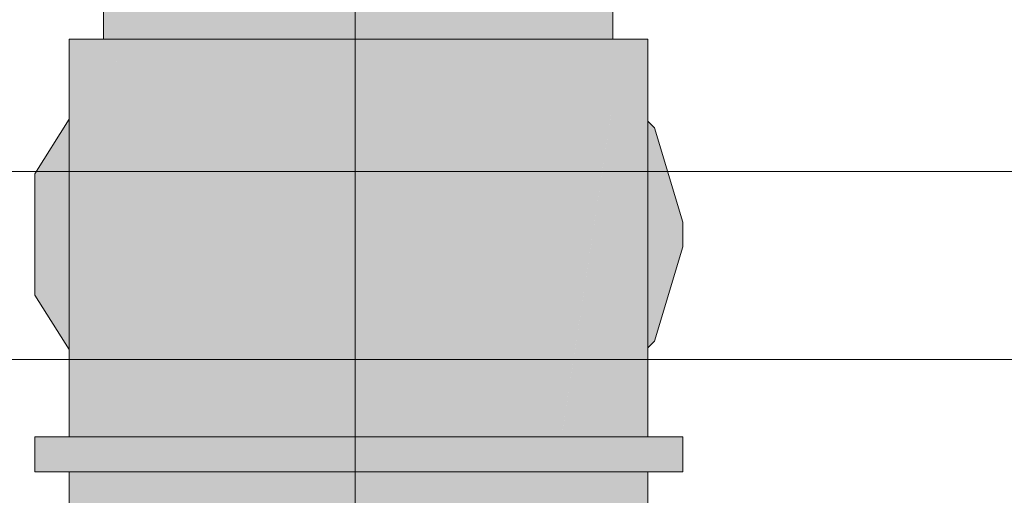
# Model space of a CAD drawing. Header units: millimetres. Extents: x 321 to 585, y -277 to 9.
# Tile 277 of 656: x 478.98 to 479.317, y -193.398 to -193.236. Entities that reach past the tile are written whole.
import ezdxf

# ---------------------------------------------------------------- set-up
doc = ezdxf.new("R2010")
doc.units = ezdxf.units.MM
doc.header["$MEASUREMENT"] = 0
for name, color, linetype, lineweight in [('IFC-Elemento construtivo genérico-Contorno', 253, 'Continuous', 5), ('Nível 1', 7, 'Continuous', 0), ('TQ-Aparelho sanitário', 9, 'Continuous', 18), ('TQ-Conexões', 9, 'Continuous', 18)]:
    doc.layers.add(name, color=color, linetype=linetype, lineweight=lineweight)

msp = doc.modelspace()

# ---------------------------------------------------------------- hatches: boundary and pattern name
at = {"layer": 'TQ-Aparelho sanitário', "linetype": 'Continuous'}
for points in [[(479.16934, -193.03798), (479.16147, -193.02621), (479.15739, -193.0201), (479.15549, -193.01893), (479.15552, -193.01897), (479.15634, -193.0201), (479.15552, -193.01897), (479.15549, -193.01893), (479.15739, -193.0201), (479.15536, -193.01874), (479.14695, -193.01313), (479.14373, -193.01097), (479.13035, -193.00325), (479.12686, -193.00124), (479.13015, -193.00318), (479.12684, -193.00123), (479.12983, -193.00308), (479.1488, -193.01479), (479.12983, -193.00308), (479.12873, -193.00272), (479.12983, -193.00308), (479.12652, -193.00104), (479.12593, -193.00104), (479.12869, -193.00271), (479.14914, -193.0151), (479.12869, -193.00271), (479.12593, -193.00104), (479.12784, -193.00243), (479.12593, -193.00104), (479.11868, -192.99946), (479.10792, -192.99711), (479.09961, -192.9953), (479.09516, -192.99434), (479.09873, -192.9954), (479.10264, -192.99656), (479.12008, -192.99991), (479.12354, -193.00104), (479.12008, -192.99991), (479.10264, -192.99656), (479.09873, -192.9954), (479.09516, -192.99434), (479.09708, -192.99557), (479.09516, -192.99434), (479.09107, -192.99534), (479.09231, -192.99547), (479.09445, -192.9957), (479.09516, -192.99577), (479.09783, -192.99605), (479.1177, -193.00104), (479.09783, -192.99605), (479.09516, -192.99577), (479.09445, -192.9957), (479.09471, -192.99582), (479.09445, -192.9957), (479.09231, -192.99547), (479.09437, -192.99586), (479.10557, -193.00104), (479.09437, -192.99586), (479.09231, -192.99547), (479.09107, -192.99534), (479.09026, -192.99629), (479.09224, -192.99608), (479.09026, -192.99629), (479.09164, -193.00104), (479.09026, -192.99629), (479.09107, -192.99534), (479.09516, -192.99434), (479.09096, -192.99533), (479.08495, -192.99685), (479.08855, -192.99647), (479.08495, -192.99685), (479.07832, -193.00104), (479.08495, -192.99685), (479.09096, -192.99533), (479.09516, -192.99434), (479.09066, -192.9953), (479.09516, -192.99434), (479.09051, -192.99528), (479.08053, -192.99731), (479.0817, -192.99719), (479.08192, -192.99717), (479.08365, -192.99698), (479.08419, -192.99693), (479.08474, -192.99687), (479.08419, -192.99693), (479.08365, -192.99698), (479.08192, -192.99717), (479.0817, -192.99719), (479.08053, -192.99731), (479.07251, -192.99918), (479.06679, -193.00104), (479.06792, -193.00104), (479.06679, -193.00104), (479.06231, -193.00249), (479.06679, -193.00104), (479.07251, -192.99918), (479.08053, -192.99731), (479.07443, -192.99855), (479.06381, -193.00104), (479.06046, -193.00297), (479.0603, -193.00315), (479.06046, -193.00297), (479.06381, -193.00104), (479.07443, -192.99855), (479.06468, -193.00054), (479.06223, -193.00104), (479.05808, -193.00387), (479.05998, -193.00325), (479.05808, -193.00387), (479.05351, -193.00699), (479.03982, -193.01633), (479.0343, -193.0201), (479.03564, -193.0201), (479.04482, -193.0201), (479.03564, -193.0201), (479.0343, -193.0201), (479.03406, -193.02152), (479.0343, -193.0201), (479.03239, -193.02302), (479.03246, -193.02296), (479.03239, -193.02302), (479.01657, -193.04723), (479.01564, -193.04865), (479.01594, -193.04865), (479.01564, -193.04865), (479.01574, -193.04908), (479.02939, -193.04865), (479.01574, -193.04908), (479.01564, -193.04865), (479.01541, -193.04984), (479.00909, -193.08232), (479.00909, -193.09137), (479.00909, -193.13027), (479.00909, -193.14786), (479.00909, -193.15024), (479.00909, -193.15224), (479.0098, -193.15122), (479.00959, -193.13097), (479.00918, -193.09184), (479.00959, -193.13097), (479.0098, -193.15122), (479.00909, -193.15224), (479.00909, -193.15834), (479.01197, -193.16146), (479.01024, -193.15328), (479.01197, -193.16146), (479.01329, -193.15603), (479.01206, -193.13436), (479.00979, -193.09469), (479.01206, -193.13436), (479.01468, -193.13797), (479.01081, -193.09949), (479.01395, -193.11423), (479.01081, -193.09949), (479.01468, -193.13797), (479.01833, -193.14299), (479.01885, -193.13731), (479.01833, -193.14299), (479.01468, -193.13797), (479.01206, -193.13436), (479.01329, -193.15603), (479.01197, -193.16146), (479.00909, -193.15834), (479.00909, -193.20432), (479.00909, -193.24232), (479.01154, -193.21589), (479.01334, -193.1679), (479.01154, -193.21589), (479.00909, -193.24232), (479.01716, -193.24232), (479.0152, -193.17662), (479.01716, -193.24232), (479.01569, -193.17894), (479.01708, -193.18549), (479.01555, -193.17285), (479.01708, -193.18549), (479.01569, -193.17894), (479.01716, -193.24232), (479.02397, -193.24232), (479.02044, -193.2013), (479.01858, -193.17965), (479.01668, -193.16069), (479.01682, -193.1592), (479.01668, -193.16069), (479.01858, -193.17965), (479.01698, -193.16111), (479.01735, -193.16161), (479.01698, -193.16111), (479.01858, -193.17965), (479.02044, -193.2013), (479.02397, -193.21791), (479.02397, -193.19176), (479.02397, -193.17072), (479.02397, -193.19176), (479.02397, -193.21791), (479.02044, -193.2013), (479.02397, -193.24232), (479.02627, -193.22876), (479.02397, -193.24232), (479.02915, -193.24232), (479.03019, -193.20573), (479.02678, -193.17459), (479.02497, -193.1721), (479.02549, -193.16851), (479.02397, -193.16564), (479.02549, -193.16851), (479.02509, -193.16665), (479.02397, -193.16137), (479.02078, -193.14636), (479.02397, -193.16137), (479.02509, -193.16665), (479.02549, -193.16851), (479.03527, -193.17582), (479.02397, -193.15075), (479.03527, -193.17582), (479.03389, -193.16441), (479.02397, -193.08232), (479.03389, -193.16441), (479.03527, -193.17582), (479.03658, -193.16811), (479.03527, -193.17582), (479.02549, -193.16851), (479.02497, -193.1721), (479.02678, -193.17459), (479.03019, -193.20573), (479.03162, -193.19733), (479.03383, -193.18429), (479.03162, -193.19733), (479.03019, -193.20573), (479.03633, -193.21952), (479.03019, -193.20573), (479.02915, -193.24232), (479.04118, -193.24232), (479.04649, -193.24232), (479.03757, -193.18944), (479.039, -193.1914), (479.05117, -193.20815), (479.05117, -193.19012), (479.05117, -193.18817), (479.05117, -193.08232), (479.05452, -193.04865), (479.06405, -193.0201), (479.05452, -193.04865), (479.05117, -193.08232), (479.05117, -193.18817), (479.05117, -193.19012), (479.05526, -193.19381), (479.05117, -193.19012), (479.05117, -193.20815), (479.039, -193.1914), (479.03757, -193.18944), (479.04649, -193.24232), (479.05117, -193.24232), (479.05689, -193.21602), (479.05117, -193.24232), (479.076, -193.24232), (479.06023, -193.20064), (479.076, -193.24232), (479.08597, -193.24232), (479.06241, -193.20364), (479.06066, -193.19867), (479.08597, -193.08232), (479.08666, -193.04865), (479.08866, -193.0201), (479.08666, -193.04865), (479.08597, -193.08232), (479.06066, -193.19867), (479.06241, -193.20364), (479.06802, -193.21136), (479.06241, -193.20364), (479.08597, -193.24232), (479.08597, -193.23605), (479.08597, -193.22144), (479.08597, -193.23605), (479.08597, -193.238), (479.08682, -193.23723), (479.08597, -193.238), (479.08597, -193.24232), (479.08705, -193.23755), (479.0872, -193.23689), (479.08991, -193.22499), (479.12236, -193.08232), (479.12029, -193.04865), (479.11439, -193.0201), (479.12029, -193.04865), (479.12236, -193.08232), (479.0872, -193.23689), (479.08597, -193.24232), (479.11434, -193.24232), (479.12236, -193.23129), (479.12236, -193.20525), (479.12486, -193.20299), (479.12236, -193.20525), (479.12236, -193.23129), (479.11434, -193.24232), (479.12236, -193.24232), (479.13102, -193.24232), (479.1318, -193.24057), (479.13102, -193.24232), (479.14385, -193.24232), (479.14579, -193.23796), (479.13541, -193.23246), (479.12536, -193.22715), (479.13129, -193.1972), (479.12536, -193.22715), (479.13541, -193.23246), (479.13946, -193.22335), (479.13541, -193.23246), (479.14579, -193.23796), (479.15405, -193.21942), (479.15405, -193.19059), (479.15405, -193.21942), (479.14579, -193.23796), (479.14385, -193.24232), (479.15405, -193.24232), (479.15846, -193.20952), (479.15445, -193.18968), (479.15405, -193.18767), (479.15445, -193.18968), (479.1574, -193.18306), (479.1607, -193.17565), (479.15405, -193.17672), (479.15405, -193.08232), (479.14956, -193.04865), (479.1368, -193.0201), (479.14956, -193.04865), (479.15405, -193.08232), (479.15405, -193.17672), (479.1607, -193.17565), (479.16267, -193.17122), (479.16247, -193.16914), (479.16267, -193.17122), (479.1607, -193.17565), (479.1574, -193.18306), (479.15445, -193.18968), (479.15846, -193.20952), (479.16306, -193.17526), (479.16401, -193.1682), (479.16306, -193.17526), (479.15846, -193.20952), (479.16662, -193.19118), (479.15846, -193.20952), (479.15405, -193.24232), (479.17316, -193.24232), (479.17556, -193.23106), (479.17556, -193.17112), (479.17556, -193.23106), (479.17316, -193.24232), (479.17556, -193.24232), (479.17624, -193.22782), (479.17568, -193.17083), (479.17556, -193.15807), (479.17556, -193.15736), (479.16433, -193.16748), (479.16408, -193.16769), (479.16434, -193.16746), (479.17556, -193.15736), (479.17556, -193.14227), (479.17556, -193.15736), (479.17556, -193.15807), (479.17568, -193.17083), (479.17624, -193.22782), (479.17597, -193.17018), (479.17591, -193.15758), (479.17591, -193.15704), (479.17591, -193.15758), (479.17597, -193.17018), (479.17624, -193.22782), (479.1769, -193.1681), (479.17624, -193.22782), (479.17556, -193.24232), (479.18316, -193.24232), (479.18316, -193.19526), (479.18045, -193.16011), (479.17984, -193.15217), (479.17935, -193.1626), (479.17703, -193.15603), (479.17584, -193.14163), (479.17703, -193.15603), (479.17935, -193.1626), (479.17978, -193.15356), (479.17984, -193.15217), (479.1767, -193.13968), (479.17556, -193.08232), (479.1767, -193.13968), (479.17879, -193.135), (479.1767, -193.13968), (479.17984, -193.15217), (479.17994, -193.15342), (479.18045, -193.16011), (479.18316, -193.19526), (479.18316, -193.15403), (479.18316, -193.15052), (479.18316, -193.1476), (479.18316, -193.12517), (479.18316, -193.08232), (479.18088, -193.1303), (479.18124, -193.12279), (479.18124, -193.08232), (479.18124, -193.12279), (479.18316, -193.08232), (479.18124, -193.07761), (479.16944, -193.04865), (479.15201, -193.0201), (479.16944, -193.04865), (479.18124, -193.07761), (479.18316, -193.08232), (479.18124, -193.07266), (479.17814, -193.05708), (479.17646, -193.04865), (479.17439, -193.04865), (479.17415, -193.04813), (479.17214, -193.04361), (479.17207, -193.04345), (479.17214, -193.04361), (479.17415, -193.04813), (479.17439, -193.04865), (479.176, -193.04865), (479.17585, -193.04794), (479.176, -193.04865), (479.17646, -193.04865), (479.17583, -193.04782), (479.17148, -193.04212), (479.17583, -193.04782), (479.17646, -193.04865), (479.1758, -193.04771), (479.17141, -193.04197), (479.15469, -193.0201), (479.17141, -193.04197), (479.1758, -193.04771), (479.17078, -193.04053), (479.15948, -193.02441), (479.17078, -193.04053), (479.17646, -193.04865), (479.17024, -193.03934), (479.17012, -193.03906), (479.16636, -193.03061), (479.16147, -193.02621), (479.16211, -193.02717), (479.16505, -193.03156)], [(478.99735, -193.37832), (478.99988, -193.37832), (479.00799, -193.37832), (479.01426, -193.37832), (479.01426, -193.37539), (479.01426, -193.24232), (479.00222, -193.35625), (479.00909, -193.29129), (479.01419, -193.24296), (479.00909, -193.25108), (479.01419, -193.24296), (479.01426, -193.24232), (479.00909, -193.24232), (479.00909, -193.24277), (479.00909, -193.24232), (478.99735, -193.24232), (478.99735, -193.26974), (478.99735, -193.3485)], [(479.01426, -193.24232), (479.01426, -193.24285), (479.01426, -193.37832), (479.0189, -193.37832), (479.04516, -193.37832), (479.0511, -193.37832), (479.08471, -193.37832), (479.08756, -193.37832), (479.09091, -193.37832), (479.12607, -193.37832), (479.13147, -193.37832), (479.16208, -193.37832), (479.16237, -193.37832), (479.16208, -193.24232), (479.12607, -193.24232), (479.08471, -193.24232), (479.04516, -193.24232), (479.01459, -193.24232)], [(479.19516, -193.37832), (479.19516, -193.34786), (479.19516, -193.27038), (479.19516, -193.26493), (479.19516, -193.24232), (479.19413, -193.26148), (479.19516, -193.24232), (479.18838, -193.24232), (479.18652, -193.24232), (479.19372, -193.26898), (479.18652, -193.24232), (479.18316, -193.24232), (479.16638, -193.24232), (479.16208, -193.24232), (479.16237, -193.37832), (479.16272, -193.37832), (479.16404, -193.37832), (479.1656, -193.37832), (479.16567, -193.37832), (479.18316, -193.25868), (479.16567, -193.37832), (479.16574, -193.37832), (479.18316, -193.26429), (479.18391, -193.25941), (479.18652, -193.26195), (479.18391, -193.25941), (479.16607, -193.3762), (479.16574, -193.37832), (479.16773, -193.37832), (479.16911, -193.37832), (479.18608, -193.37832), (479.18622, -193.37832), (479.18569, -193.35709), (479.18622, -193.37832), (479.18652, -193.37832), (479.18652, -193.35628), (479.18652, -193.37832), (479.18694, -193.37832), (479.18781, -193.37832), (479.19219, -193.37832), (479.18914, -193.35372), (479.19219, -193.37832), (479.1931, -193.37832), (479.19491, -193.37832), (479.195, -193.37832), (479.19458, -193.34843), (479.195, -193.37832)], [(479.19748, -193.39033), (479.20716, -193.39033), (479.20716, -193.37832), (479.19748, -193.37832), (479.19516, -193.37832), (479.19516, -193.37934), (479.19516, -193.37832), (479.17011, -193.37832), (479.12977, -193.37832), (479.08346, -193.37832), (479.03916, -193.37832), (479.00455, -193.37832), (478.99735, -193.37832), (478.99735, -193.38289), (478.99735, -193.37832), (478.98561, -193.37832), (478.98561, -193.39033), (478.99735, -193.39033), (479.00455, -193.39033), (479.03916, -193.39033), (479.08346, -193.39033), (479.12977, -193.39033), (479.17011, -193.39033), (479.19516, -193.39033)], [(479.19516, -193.40232), (479.19516, -193.39033), (479.19503, -193.39033), (479.19368, -193.39033), (479.18717, -193.39033), (479.18652, -193.39033), (479.1863, -193.39033), (479.17713, -193.39033), (479.16391, -193.39033), (479.16384, -193.39033), (479.1624, -193.39033), (479.16208, -193.39033), (479.12877, -193.39033), (479.12607, -193.39033), (479.08781, -193.39033), (479.08471, -193.39033), (479.06792, -193.39033), (479.04813, -193.39033), (479.04516, -193.39033), (479.03204, -193.39033), (479.01658, -193.39033), (479.01426, -193.39033), (479.01113, -193.39033), (479.00708, -193.39033), (478.99861, -193.39033), (478.99735, -193.39033), (478.99735, -193.40232), (479.01426, -193.40232), (479.04516, -193.40232), (479.08471, -193.40232), (479.12607, -193.40232), (479.16208, -193.40232), (479.18652, -193.40232)]]:
    msp.add_hatch(color=93, dxfattribs=at).paths.add_polyline_path(points)
at = {"layer": 'TQ-Conexões', "linetype": 'Continuous'}
for points in [[(478.98561, -193.2884), (478.98561, -193.32137), (478.98561, -193.32984), (478.99735, -193.3485), (478.99735, -193.34325), (478.99735, -193.34003), (478.99735, -193.3196), (478.99735, -193.29017), (478.99735, -193.26974)], [(479.19748, -193.27264), (479.19516, -193.27038), (479.19516, -193.27337), (479.19516, -193.30488), (479.19516, -193.3364), (479.19516, -193.33938), (479.19516, -193.3401), (479.19516, -193.34786), (479.19748, -193.33713), (479.19516, -193.34786), (479.19748, -193.34561), (479.20716, -193.31336), (479.20716, -193.30488)]]:
    msp.add_hatch(color=93, dxfattribs=at).paths.add_polyline_path(points)

# ---------------------------------------------------------------- linework, layer by layer
at = {"layer": 'IFC-Elemento construtivo genérico-Contorno', "lineweight": 5}
for p, q in [((477.67977, -193.2876), (482.84369, -193.2876)), ((477.89493, -193.35184), (483.05888, -193.35184))]:
    msp.add_line(p, q, dxfattribs=at)
at = {"layer": 'Nível 1'}
msp.add_line((479.09516, -193.52244), (479.09516, -193.08233), dxfattribs=at)
at = {"layer": 'TQ-Aparelho sanitário'}
for p, q in [((479.18316, -193.24232), (479.18316, -193.19526)), ((479.00909, -193.20432), (479.00909, -193.24232)), ((479.00909, -193.24232), (478.99735, -193.24232)), ((478.99735, -193.24232), (478.99735, -193.26974)), ((479.01426, -193.24232), (479.00909, -193.24232)), ((479.00909, -193.24232), (479.01716, -193.24232)), ((479.01459, -193.24232), (479.01426, -193.24232)), ((479.04516, -193.24232), (479.01459, -193.24232)), ((479.01716, -193.24232), (479.02397, -193.24232)), ((479.02397, -193.24232), (479.02915, -193.24232)), ((479.02915, -193.24232), (479.04118, -193.24232)), ((479.04118, -193.24232), (479.04649, -193.24232)), ((479.08471, -193.24232), (479.04516, -193.24232)), ((479.04649, -193.24232), (479.05117, -193.24232)), ((479.05117, -193.24232), (479.076, -193.24232)), ((479.076, -193.24232), (479.08597, -193.24232)), ((479.12607, -193.24232), (479.08471, -193.24232)), ((479.08597, -193.24232), (479.11434, -193.24232)), ((479.11434, -193.24232), (479.12236, -193.24232)), ((479.12236, -193.24232), (479.13102, -193.24232)), ((479.16208, -193.24232), (479.12607, -193.24232)), ((479.13102, -193.24232), (479.14385, -193.24232)), ((479.14385, -193.24232), (479.15405, -193.24232)), ((479.15405, -193.24232), (479.17316, -193.24232)), ((479.16638, -193.24232), (479.16208, -193.24232)), ((479.18316, -193.24232), (479.16638, -193.24232)), ((479.17316, -193.24232), (479.17556, -193.24232)), ((479.17556, -193.24232), (479.18316, -193.24232)), ((479.18652, -193.24232), (479.18316, -193.24232)), ((479.18838, -193.24232), (479.18652, -193.24232)), ((479.19516, -193.24232), (479.18838, -193.24232)), ((479.19516, -193.26493), (479.19516, -193.24232)), ((479.19516, -193.27038), (479.19516, -193.26493)), ((478.99735, -193.26974), (478.99735, -193.3485)), ((479.19516, -193.34786), (479.19516, -193.27038)), ((478.99735, -193.3485), (478.99735, -193.37832)), ((479.19516, -193.37832), (479.19516, -193.34786)), ((478.98561, -193.37832), (478.98561, -193.39033)), ((478.99735, -193.37832), (478.98561, -193.37832)), ((479.00455, -193.37832), (478.99735, -193.37832)), ((479.03916, -193.37832), (479.00455, -193.37832)), ((479.08346, -193.37832), (479.03916, -193.37832)), ((479.12977, -193.37832), (479.08346, -193.37832)), ((479.17011, -193.37832), (479.12977, -193.37832)), ((479.19516, -193.37832), (479.17011, -193.37832)), ((479.19748, -193.37832), (479.19516, -193.37832)), ((479.20716, -193.37832), (479.19748, -193.37832)), ((479.20716, -193.39033), (479.20716, -193.37832)), ((478.98561, -193.39033), (478.99735, -193.39033)), ((478.99735, -193.39033), (479.00455, -193.39033)), ((478.99735, -193.39033), (478.99735, -193.40232)), ((479.00455, -193.39033), (479.03916, -193.39033)), ((479.03916, -193.39033), (479.08346, -193.39033)), ((479.08346, -193.39033), (479.12977, -193.39033)), ((479.12977, -193.39033), (479.17011, -193.39033)), ((479.17011, -193.39033), (479.19516, -193.39033)), ((479.19516, -193.39033), (479.19748, -193.39033)), ((479.19516, -193.40232), (479.19516, -193.39033)), ((479.19748, -193.39033), (479.20716, -193.39033))]:
    msp.add_line(p, q, dxfattribs=at)
at = {"layer": 'TQ-Conexões'}
for p, q in [((478.99735, -193.26974), (478.98561, -193.2884)), ((479.19748, -193.27264), (479.19516, -193.27038)), ((479.20716, -193.30488), (479.19748, -193.27264)), ((478.98561, -193.2884), (478.98561, -193.32137)), ((479.20716, -193.31336), (479.20716, -193.30488)), ((479.19748, -193.34561), (479.20716, -193.31336)), ((478.98561, -193.32137), (478.98561, -193.32984)), ((478.98561, -193.32984), (478.99735, -193.3485)), ((479.19516, -193.34786), (479.19748, -193.34561))]:
    msp.add_line(p, q, dxfattribs=at)

doc.saveas('drawing.dxf')
